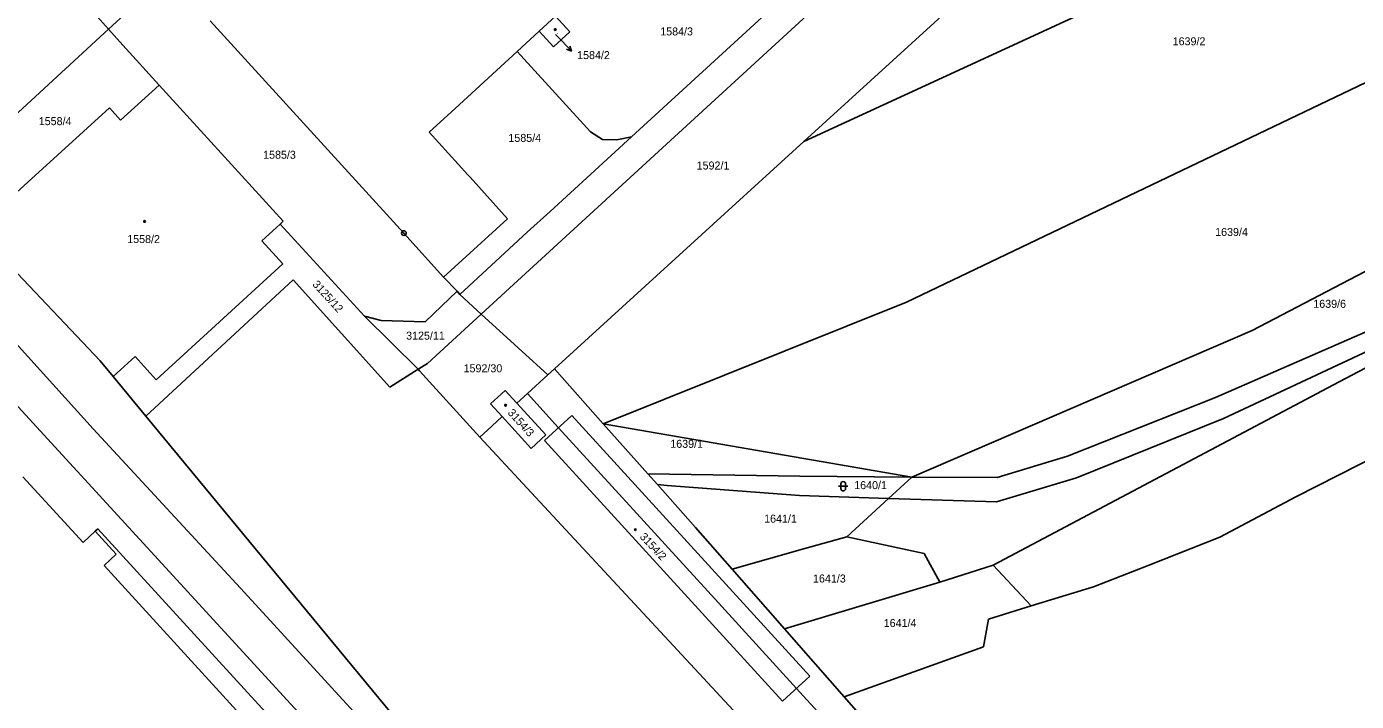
# Model space of a CAD drawing. Extents: x -736345 to -729997, y -1130177 to -1122501.
# Drawn here: x -733393 to -733110.5, y -1125376.3 to -1125232.9 of the extents above; entities that cross this region are included whole.
import ezdxf

# ---------------------------------------------------------------- set-up
doc = ezdxf.new("R2010")
doc.units = 0
for name, color, linetype in [('Vrstva 1', 7, 'Continuous'), ('Vrstva 10', 7, 'Continuous'), ('Vrstva 16', 7, 'Continuous'), ('Vrstva 18', 7, 'Continuous'), ('Vrstva 19', 7, 'Continuous'), ('Vrstva 25', 7, 'Continuous'), ('Vrstva 4', 7, 'Continuous')]:
    doc.layers.add(name, color=color, linetype=linetype)

msp = doc.modelspace()

# ---------------------------------------------------------------- linework, layer by layer
at = {"layer": 'Vrstva 1'}
for points in [[(-733191.21, -1125197.39), (-733296.44, -1125293.99)], [(-733209.94, -1125206.25), (-733264.54, -1125256.33)], [(-733124.48, -1125209.61), (-733227.9, -1125257.29)], [(-733396.24, -1125210.3), (-733375.61, -1125233.44)], [(-733227.9, -1125257.29), (-733181.21, -1125214.74)], [(-733363.14, -1125221.87), (-733375.61, -1125233.44)], [(-733312.89, -1125276.75), (-733354.07, -1125231.64)], [(-733280.69, -1125230.68), (-733284.11, -1125233.83)], [(-733277.65, -1125234), (-733280.69, -1125230.68)], [(-733375.61, -1125233.44), (-733412.25, -1125267.16)], [(-733372.62, -1125236.79), (-733375.61, -1125233.44)], [(-733284.11, -1125233.83), (-733288.81, -1125238.15)], [(-733284.11, -1125233.83), (-733281.07, -1125237.14)], [(-733281.07, -1125237.14), (-733277.65, -1125234)], [(-733364.86, -1125245.3), (-733372.62, -1125236.79)], [(-733206.09, -1125291.45), (-733088.98, -1125235.4)], [(-733288.81, -1125238.15), (-733302.02, -1125250.28)], [(-733288.81, -1125238.15), (-733273.21, -1125255.24)], [(-733364.86, -1125245.3), (-733373.06, -1125252.75)], [(-733338.52, -1125274.21), (-733364.86, -1125245.3)], [(-733375.42, -1125250.16), (-733403.89, -1125276.02)], [(-733375.42, -1125250.16), (-733373.06, -1125252.75)], [(-733302.02, -1125250.28), (-733307.5, -1125255.32)], [(-733307.5, -1125255.32), (-733299.28, -1125264.37)], [(-733264.54, -1125256.33), (-733281.84, -1125272.19)], [(-733280.89, -1125305.58), (-733227.9, -1125257.29)], [(-733273.21, -1125255.24), (-733270.67, -1125256.85)], [(-733270.67, -1125256.85), (-733267.65, -1125256.96)], [(-733267.65, -1125256.96), (-733264.54, -1125256.33)], [(-733067.4, -1125263.38), (-733132.67, -1125297.46)], [(-733298.82, -1125264.88), (-733299.28, -1125264.37)], [(-733290.85, -1125273.71), (-733298.82, -1125264.88)], [(-733339.2, -1125274.83), (-733338.52, -1125274.21)], [(-733304.44, -1125286.15), (-733290.85, -1125273.71)], [(-733281.84, -1125272.19), (-733286.7, -1125276.52)], [(-733377.4, -1125303.89), (-733403.89, -1125276.02)], [(-733343.07, -1125278.36), (-733339.2, -1125274.83)], [(-733339.2, -1125274.83), (-733321.26, -1125294.43)], [(-733312.89, -1125276.75), (-733304.44, -1125286.15)], [(-733286.7, -1125276.52), (-733301.01, -1125289.83)], [(-733338.58, -1125283.26), (-733343.07, -1125278.36)], [(-733365.5, -1125307.9), (-733338.58, -1125283.26)], [(-733336.4, -1125286.68), (-733367.71, -1125315.63)], [(-733336.4, -1125286.68), (-733315.89, -1125309.48)], [(-733301.55, -1125289.07), (-733304.44, -1125286.15)], [(-733301.55, -1125289.07), (-733304.87, -1125292.27)], [(-733301.55, -1125289.07), (-733301.01, -1125289.83)], [(-733296.44, -1125293.99), (-733301.01, -1125289.83)], [(-733270.52, -1125317.25), (-733206.09, -1125291.45)], [(-733038.33, -1125289.59), (-733123.41, -1125332.77)], [(-733321.26, -1125294.43), (-733317.72, -1125295.31)], [(-733309.83, -1125305.7), (-733321.26, -1125294.43)], [(-733308.34, -1125295.62), (-733304.87, -1125292.27)], [(-733307.88, -1125304.49), (-733296.44, -1125293.99)], [(-733282.28, -1125306.85), (-733296.44, -1125293.99)], [(-733317.72, -1125295.31), (-733308.34, -1125295.62)], [(-733102, -1125294.9), (-733140.44, -1125311.69)], [(-733114.14, -1125308.37), (-733090.46, -1125295.91)], [(-733132.67, -1125297.46), (-733204.98, -1125328.58)], [(-733138.78, -1125316.15), (-733100.29, -1125298.13)], [(-733370.01, -1125302.97), (-733374.66, -1125307.21)], [(-733365.5, -1125307.9), (-733370.01, -1125302.97)], [(-733377.4, -1125303.89), (-733374.66, -1125307.21)], [(-733309.83, -1125305.7), (-733315.89, -1125309.48)], [(-733307.88, -1125304.49), (-733309.83, -1125305.7)], [(-733309.83, -1125305.7), (-733309.54, -1125306.02)], [(-733280.89, -1125305.58), (-733282.28, -1125306.85)], [(-733280.89, -1125305.58), (-733270.52, -1125317.25)], [(-733374.66, -1125307.21), (-733367.71, -1125315.63)], [(-733309.54, -1125306.02), (-733296.73, -1125320.08)], [(-733286.65, -1125310.86), (-733282.28, -1125306.85)], [(-733187.69, -1125347.32), (-733114.14, -1125308.37)], [(-733260.21, -1125460.52), (-733397.15, -1125311.11)], [(-733291.34, -1125310.2), (-733294.46, -1125313.06)], [(-733288.87, -1125312.89), (-733291.34, -1125310.2)], [(-733288.87, -1125312.89), (-733286.65, -1125310.86)], [(-733292.01, -1125315.75), (-733294.46, -1125313.06)], [(-733282.71, -1125319.61), (-733288.87, -1125312.89)], [(-733140.44, -1125311.69), (-733171.91, -1125324.16)], [(-733367.71, -1125315.63), (-733314.19, -1125380.43)], [(-733296.73, -1125320.08), (-733294.23, -1125317.79), (-733292.01, -1125315.75)], [(-733292.01, -1125315.75), (-733285.86, -1125322.5)], [(-733277.21, -1125315.52), (-733283.02, -1125320.83)], [(-733226.61, -1125370.89), (-733277.21, -1125315.52)], [(-733169.99, -1125328.76), (-733138.78, -1125316.15)], [(-733285.86, -1125322.5), (-733282.71, -1125319.61)], [(-733270.52, -1125317.25), (-733261.08, -1125327.88)], [(-733270.52, -1125317.25), (-733204.98, -1125328.58)], [(-733296.73, -1125320.08), (-733196.34, -1125428.37)], [(-733283.02, -1125320.83), (-733232.43, -1125376.21)], [(-733171.91, -1125324.16), (-733186.81, -1125328.71)], [(-733261.08, -1125327.88), (-733259.03, -1125330.19)], [(-733261.08, -1125327.88), (-733228.73, -1125328.41)], [(-733228.73, -1125328.41), (-733204.98, -1125328.58)], [(-733393.82, -1125328.54), (-733381.06, -1125342.5)], [(-733259.03, -1125330.19), (-733256.94, -1125330.35)], [(-733259.03, -1125330.19), (-733250.92, -1125339.33)], [(-733256.94, -1125330.35), (-733228.82, -1125332.53)], [(-733204.98, -1125328.58), (-733209.92, -1125333.12)], [(-733204.98, -1125328.58), (-733186.81, -1125328.71)], [(-733186.98, -1125333.84), (-733169.99, -1125328.76)], [(-733209.92, -1125333.12), (-733228.82, -1125332.53)], [(-733209.92, -1125333.12), (-733218.81, -1125341.3)], [(-733186.98, -1125333.84), (-733209.92, -1125333.12)], [(-733123.41, -1125332.77), (-733139.54, -1125341.35)], [(-733377.89, -1125339.6), (-733378.45, -1125340.11)], [(-733341.49, -1125379.42), (-733377.89, -1125339.6)], [(-733250.92, -1125339.33), (-733243.16, -1125348.16)], [(-733381.06, -1125342.5), (-733378.45, -1125340.11)], [(-733218.81, -1125341.3), (-733227.67, -1125343.8)], [(-733218.81, -1125341.3), (-733202.34, -1125344.82)], [(-733139.54, -1125341.35), (-733154.76, -1125347.37)], [(-733243.16, -1125348.16), (-733227.67, -1125343.8)], [(-733202.34, -1125344.82), (-733199.05, -1125350.96)], [(-733243.16, -1125348.16), (-733232.03, -1125360.83)], [(-733199.05, -1125350.96), (-733187.69, -1125347.32)], [(-733187.69, -1125347.32), (-733179.63, -1125355.96)], [(-733154.76, -1125347.37), (-733166.35, -1125351.92)], [(-733199.05, -1125350.96), (-733232.03, -1125360.83)], [(-733166.35, -1125351.92), (-733179.63, -1125355.96)], [(-733179.63, -1125355.96), (-733188.71, -1125358.76)], [(-733188.71, -1125358.76), (-733189.73, -1125364.67)], [(-733232.03, -1125360.83), (-733219.34, -1125375.28)], [(-733189.73, -1125364.67), (-733219.34, -1125375.28)], [(-733232.43, -1125376.21), (-733226.61, -1125370.89)], [(-733219.34, -1125375.28), (-733208.63, -1125387.47)]]:
    msp.add_lwpolyline(points, dxfattribs=at)
at = {"layer": 'Vrstva 10'}
for points in [[(-733402.75, -1125291.99), (-733378.92, -1125318.34)], [(-733280.04, -1125318.11), (-733286.65, -1125310.86)], [(-733378.92, -1125318.34), (-733346.77, -1125353.12)], [(-733246.07, -1125355.33), (-733280.04, -1125318.11)], [(-733346.77, -1125353.12), (-733312.01, -1125391.12)], [(-733229.48, -1125373.51), (-733246.07, -1125355.33)], [(-733197.98, -1125408.03), (-733229.48, -1125373.51)]]:
    msp.add_lwpolyline(points, dxfattribs=at)
at = {"layer": 'Vrstva 16'}
msp.add_lwpolyline([(-733280.66, -1125234.55), (-733279.35, -1125235.91)], dxfattribs=at)
at = {"layer": 'Vrstva 25'}
for points in [[(-733279.35, -1125235.91), (-733277.278, -1125238.078)], [(-733277.607, -1125237.01), (-733277.278, -1125238.078), (-733278.33, -1125237.701)], [(-733220.54, -1125330.54), (-733218.54, -1125330.54)], [(-733220.04, -1125331.04), (-733220.04, -1125330.04)], [(-733219.04, -1125330.04), (-733219.04, -1125331.04)]]:
    msp.add_lwpolyline(points, dxfattribs=at)
for centre, radius in [((-733280.74, -1125233.49), 0.175), ((-733367.98, -1125274.27), 0.175), ((-733312.89, -1125276.75), 0.5), ((-733312.89, -1125276.75), 0.032), ((-733291.28, -1125313.33), 0.175), ((-733263.71, -1125339.78), 0.175)]:
    msp.add_circle(centre, radius, dxfattribs=at)
for centre, start, end in [((-733219.54, -1125330.04), 0.10099, 180.00143), ((-733219.54, -1125331.04), 180.10243, 0.00286)]:
    msp.add_arc(centre, 0.5, start, end, dxfattribs=at)
at = {"layer": 'Vrstva 4'}
for points in [[(-733378.45, -1125340.11), (-733373.99, -1125344.99)], [(-733373.99, -1125344.99), (-733376.6, -1125347.38)], [(-733376.6, -1125347.38), (-733344.66, -1125382.32)]]:
    msp.add_lwpolyline(points, dxfattribs=at)

# ---------------------------------------------------------------- texts
at = {"layer": 'Vrstva 16'}
msp.add_text('1584/2', height=1.7, dxfattribs=at).set_placement((-733276.08, -1125239.78))
at = {"layer": 'Vrstva 18'}
for s, p in [('1584/3', (-733258.42, -1125234.75)), ('1639/2', (-733149.55, -1125236.85)), ('1558/4', (-733390.46, -1125253.81)), ('1585/4', (-733290.68, -1125257.37)), ('1585/3', (-733342.79, -1125260.95)), ('1592/1', (-733250.68, -1125263.24)), ('1639/4', (-733140.52, -1125277.37)), ('1639/6', (-733119.67, -1125292.63)), ('3125/11', (-733312.41, -1125299.39)), ('1592/30', (-733300.2, -1125306.33)), ('1639/1', (-733256.29, -1125322.38)), ('1640/1', (-733217.21, -1125331.16)), ('1641/1', (-733236.34, -1125338.28)), ('1641/3', (-733225.96, -1125351)), ('1641/4', (-733210.94, -1125360.46))]:
    msp.add_text(s, height=1.7, dxfattribs=at).set_placement(p)
msp.add_text('3125/12', height=1.7, rotation=312.40248, dxfattribs=at).set_placement((-733332.428, -1125287.742))
at = {"layer": 'Vrstva 19'}
for s, height, p in [('1584/2', 0.1, (-733280.46, -1125234.35)), ('1558/2', 1.7, (-733371.67, -1125278.87))]:
    msp.add_text(s, height=height, dxfattribs=at).set_placement(p)
for s, rotation, p in [('3154/3', 312.00248, (-733290.948, -1125315.014)), ('3154/2', 313.00249, (-733262.888, -1125341.379))]:
    msp.add_text(s, height=1.7, rotation=rotation, dxfattribs=at).set_placement(p)

doc.saveas('drawing.dxf')
